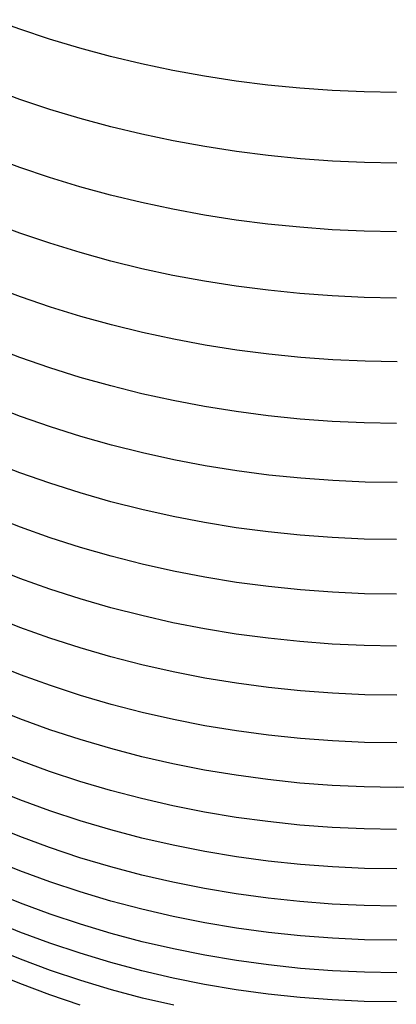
# Model space of a CAD drawing. Extents: x -383 to 1849, y -1185 to -529.
# Tile 289 of 656: x 244.66 to 250.42, y -1116.86 to -1101.81. Entities that reach past the tile are written whole.
import ezdxf

# ---------------------------------------------------------------- set-up
doc = ezdxf.new("R2010")
doc.units = 0
doc.layers.add('PREDEFINITO', color=7, linetype='CONTINUOUS')

msp = doc.modelspace()

# ---------------------------------------------------------------- linework, layer by layer
at = {"layer": 'PREDEFINITO'}
for p, q in [((244.664, -1101.955, 630.672), (244.212, -1101.791, 630.583)), ((245.122, -1102.106, 630.754), (244.664, -1101.955, 630.672)), ((245.586, -1102.245, 630.828), (245.122, -1102.106, 630.754)), ((246.055, -1102.371, 630.894), (245.586, -1102.245, 630.828)), ((246.529, -1102.484, 630.952), (246.055, -1102.371, 630.894)), ((247.007, -1102.584, 631.003), (246.529, -1102.484, 630.952)), ((247.489, -1102.671, 631.045), (247.007, -1102.584, 631.003)), ((247.974, -1102.746, 631.08), (247.489, -1102.671, 631.045)), ((248.461, -1102.807, 631.107), (247.974, -1102.746, 631.08)), ((244.667, -1103.026, 628.957), (244.215, -1102.86, 628.871)), ((248.951, -1102.855, 631.127), (248.461, -1102.807, 631.107)), ((249.441, -1102.891, 631.138), (248.951, -1102.855, 631.127)), ((249.933, -1102.913, 631.142), (249.441, -1102.891, 631.138)), ((250.425, -1102.923, 631.138), (249.933, -1102.913, 631.142)), ((245.125, -1103.179, 629.036), (244.667, -1103.026, 628.957)), ((245.589, -1103.318, 629.106), (245.125, -1103.179, 629.036)), ((246.059, -1103.445, 629.17), (245.589, -1103.318, 629.106)), ((246.533, -1103.559, 629.226), (246.059, -1103.445, 629.17)), ((247.012, -1103.66, 629.274), (246.533, -1103.559, 629.226)), ((247.494, -1103.748, 629.315), (247.012, -1103.66, 629.274)), ((247.979, -1103.823, 629.348), (247.494, -1103.748, 629.315)), ((248.467, -1103.885, 629.374), (247.979, -1103.823, 629.348)), ((244.664, -1104.065, 627.222), (244.212, -1103.898, 627.139)), ((248.957, -1103.933, 629.392), (248.467, -1103.885, 629.374)), ((249.448, -1103.969, 629.403), (248.957, -1103.933, 629.392)), ((249.94, -1103.991, 629.406), (249.448, -1103.969, 629.403)), ((245.122, -1104.219, 627.297), (244.664, -1104.065, 627.222)), ((250.432, -1104, 629.402), (249.94, -1103.991, 629.406)), ((245.586, -1104.361, 627.366), (245.122, -1104.219, 627.297)), ((246.055, -1104.489, 627.427), (245.586, -1104.361, 627.366)), ((246.529, -1104.604, 627.48), (246.055, -1104.489, 627.427)), ((247.007, -1104.706, 627.527), (246.529, -1104.604, 627.48)), ((247.489, -1104.795, 627.566), (247.007, -1104.706, 627.527)), ((247.974, -1104.871, 627.598), (247.489, -1104.795, 627.566)), ((248.461, -1104.933, 627.623), (247.974, -1104.871, 627.598)), ((244.665, -1105.07, 625.467), (244.213, -1104.901, 625.388)), ((248.95, -1104.982, 627.64), (248.461, -1104.933, 627.623)), ((249.441, -1105.018, 627.651), (248.95, -1104.982, 627.64)), ((249.933, -1105.041, 627.653), (249.441, -1105.018, 627.651)), ((245.123, -1105.225, 625.54), (244.665, -1105.07, 625.467)), ((250.425, -1105.05, 627.649), (249.933, -1105.041, 627.653)), ((245.587, -1105.368, 625.605), (245.123, -1105.225, 625.54)), ((246.056, -1105.497, 625.664), (245.587, -1105.368, 625.605)), ((246.53, -1105.614, 625.715), (246.056, -1105.497, 625.664)), ((247.008, -1105.716, 625.76), (246.53, -1105.614, 625.715)), ((247.49, -1105.806, 625.797), (247.008, -1105.716, 625.76)), ((244.677, -1106.043, 623.696), (244.225, -1105.873, 623.62)), ((247.975, -1105.882, 625.828), (247.49, -1105.806, 625.797)), ((248.462, -1105.945, 625.851), (247.975, -1105.882, 625.828)), ((245.135, -1106.2, 623.765), (244.677, -1106.043, 623.696)), ((248.951, -1105.995, 625.867), (248.462, -1105.945, 625.851)), ((249.442, -1106.031, 625.877), (248.951, -1105.995, 625.867)), ((249.933, -1106.053, 625.879), (249.442, -1106.031, 625.877)), ((250.425, -1106.063, 625.875), (249.933, -1106.053, 625.879)), ((245.599, -1106.343, 623.827), (245.135, -1106.2, 623.765)), ((246.068, -1106.474, 623.883), (245.599, -1106.343, 623.827)), ((246.542, -1106.59, 623.932), (246.068, -1106.474, 623.883)), ((247.02, -1106.694, 623.974), (246.542, -1106.59, 623.932)), ((244.666, -1106.972, 621.9), (244.215, -1106.8, 621.828)), ((247.502, -1106.784, 624.01), (247.02, -1106.694, 623.974)), ((247.987, -1106.86, 624.038), (247.502, -1106.784, 624.01)), ((245.124, -1107.131, 621.967), (244.666, -1106.972, 621.9)), ((248.474, -1106.923, 624.06), (247.987, -1106.86, 624.038)), ((248.964, -1106.972, 624.076), (248.474, -1106.923, 624.06)), ((249.455, -1107.008, 624.084), (248.964, -1106.972, 624.076)), ((245.588, -1107.276, 622.026), (245.124, -1107.131, 621.967)), ((249.946, -1107.03, 624.086), (249.455, -1107.008, 624.084)), ((250.438, -1107.039, 624.081), (249.946, -1107.03, 624.086)), ((246.057, -1107.407, 622.08), (245.588, -1107.276, 622.026)), ((246.531, -1107.525, 622.126), (246.057, -1107.407, 622.08)), ((247.009, -1107.63, 622.167), (246.531, -1107.525, 622.126)), ((244.676, -1107.874, 620.091), (244.225, -1107.701, 620.022)), ((247.491, -1107.721, 622.201), (247.009, -1107.63, 622.167)), ((247.976, -1107.798, 622.228), (247.491, -1107.721, 622.201)), ((245.135, -1108.034, 620.154), (244.676, -1107.874, 620.091)), ((248.463, -1107.862, 622.249), (247.976, -1107.798, 622.228)), ((248.952, -1107.912, 622.264), (248.463, -1107.862, 622.249)), ((245.599, -1108.18, 620.211), (245.135, -1108.034, 620.154)), ((249.443, -1107.948, 622.272), (248.952, -1107.912, 622.264)), ((249.935, -1107.971, 622.273), (249.443, -1107.948, 622.272)), ((250.427, -1107.98, 622.268), (249.935, -1107.971, 622.273)), ((246.068, -1108.312, 620.262), (245.599, -1108.18, 620.211)), ((246.542, -1108.431, 620.306), (246.068, -1108.312, 620.262)), ((247.02, -1108.536, 620.344), (246.542, -1108.431, 620.306)), ((244.666, -1108.734, 618.261), (244.214, -1108.559, 618.195)), ((247.502, -1108.627, 620.376), (247.02, -1108.536, 620.344)), ((247.987, -1108.704, 620.402), (247.502, -1108.627, 620.376)), ((245.124, -1108.895, 618.321), (244.666, -1108.734, 618.261)), ((248.474, -1108.768, 620.421), (247.987, -1108.704, 620.402)), ((248.963, -1108.818, 620.435), (248.474, -1108.768, 620.421)), ((245.588, -1109.042, 618.375), (245.124, -1108.895, 618.321)), ((249.454, -1108.854, 620.442), (248.963, -1108.818, 620.435)), ((249.946, -1108.876, 620.443), (249.454, -1108.854, 620.442)), ((250.438, -1108.885, 620.437), (249.946, -1108.876, 620.443)), ((246.057, -1109.176, 618.423), (245.588, -1109.042, 618.375)), ((246.531, -1109.296, 618.465), (246.057, -1109.176, 618.423)), ((244.674, -1109.565, 616.419), (244.223, -1109.389, 616.357)), ((247.009, -1109.402, 618.502), (246.531, -1109.296, 618.465)), ((247.49, -1109.494, 618.532), (247.009, -1109.402, 618.502)), ((247.975, -1109.573, 618.556), (247.49, -1109.494, 618.532)), ((245.132, -1109.727, 616.476), (244.674, -1109.565, 616.419)), ((248.462, -1109.637, 618.575), (247.975, -1109.573, 618.556)), ((248.952, -1109.688, 618.587), (248.462, -1109.637, 618.575)), ((249.442, -1109.725, 618.594), (248.952, -1109.688, 618.587)), ((245.595, -1109.875, 616.527), (245.132, -1109.727, 616.476)), ((249.934, -1109.747, 618.594), (249.442, -1109.725, 618.594)), ((250.426, -1109.756, 618.589), (249.934, -1109.747, 618.594)), ((246.064, -1110.01, 616.572), (245.595, -1109.875, 616.527)), ((246.538, -1110.13, 616.612), (246.064, -1110.01, 616.572)), ((247.015, -1110.237, 616.646), (246.538, -1110.13, 616.612)), ((244.665, -1110.348, 614.554), (244.213, -1110.171, 614.496)), ((247.496, -1110.33, 616.674), (247.015, -1110.237, 616.646)), ((245.123, -1110.512, 614.608), (244.665, -1110.348, 614.554)), ((247.981, -1110.409, 616.697), (247.496, -1110.33, 616.674)), ((248.468, -1110.473, 616.714), (247.981, -1110.409, 616.697)), ((245.587, -1110.661, 614.656), (245.123, -1110.512, 614.608)), ((248.957, -1110.524, 616.726), (248.468, -1110.473, 616.714)), ((249.447, -1110.561, 616.732), (248.957, -1110.524, 616.726)), ((249.938, -1110.583, 616.732), (249.447, -1110.561, 616.732)), ((250.429, -1110.591, 616.726), (249.938, -1110.583, 616.732)), ((246.056, -1110.797, 614.699), (245.587, -1110.661, 614.656)), ((246.53, -1110.918, 614.736), (246.056, -1110.797, 614.699)), ((244.667, -1111.098, 612.676), (244.215, -1110.92, 612.621)), ((247.008, -1111.026, 614.768), (246.53, -1110.918, 614.736)), ((247.489, -1111.119, 614.795), (247.008, -1111.026, 614.768)), ((245.126, -1111.262, 612.726), (244.667, -1111.098, 612.676)), ((247.974, -1111.199, 614.816), (247.489, -1111.119, 614.795)), ((248.462, -1111.264, 614.832), (247.974, -1111.199, 614.816)), ((245.59, -1111.412, 612.771), (245.126, -1111.262, 612.726)), ((248.951, -1111.315, 614.843), (248.462, -1111.264, 614.832)), ((249.442, -1111.352, 614.848), (248.951, -1111.315, 614.843)), ((249.933, -1111.375, 614.848), (249.442, -1111.352, 614.848)), ((246.06, -1111.548, 612.811), (245.59, -1111.412, 612.771)), ((250.425, -1111.383, 614.842), (249.933, -1111.375, 614.848)), ((244.675, -1111.822, 610.787), (244.223, -1111.643, 610.735)), ((246.534, -1111.67, 612.846), (246.06, -1111.548, 612.811)), ((247.013, -1111.778, 612.876), (246.534, -1111.67, 612.846)), ((247.495, -1111.872, 612.901), (247.013, -1111.778, 612.876)), ((245.133, -1111.987, 610.834), (244.675, -1111.822, 610.787)), ((247.98, -1111.951, 612.92), (247.495, -1111.872, 612.901)), ((248.468, -1112.016, 612.935), (247.98, -1111.951, 612.92)), ((245.596, -1112.138, 610.876), (245.133, -1111.987, 610.834)), ((248.958, -1112.067, 612.944), (248.468, -1112.016, 612.935)), ((249.449, -1112.104, 612.948), (248.958, -1112.067, 612.944)), ((249.941, -1112.127, 612.948), (249.449, -1112.104, 612.948)), ((246.065, -1112.275, 610.913), (245.596, -1112.138, 610.876)), ((250.433, -1112.135, 612.942), (249.941, -1112.127, 612.948)), ((244.665, -1112.494, 608.877), (244.213, -1112.314, 608.829)), ((246.539, -1112.397, 610.945), (246.065, -1112.275, 610.913)), ((247.017, -1112.506, 610.973), (246.539, -1112.397, 610.945)), ((245.123, -1112.661, 608.921), (244.665, -1112.494, 608.877)), ((247.498, -1112.6, 610.996), (247.017, -1112.506, 610.973)), ((245.587, -1112.812, 608.96), (245.123, -1112.661, 608.921)), ((247.982, -1112.68, 611.014), (247.498, -1112.6, 610.996)), ((248.469, -1112.745, 611.027), (247.982, -1112.68, 611.014)), ((246.056, -1112.95, 608.994), (245.587, -1112.812, 608.96)), ((248.958, -1112.797, 611.036), (248.469, -1112.745, 611.027)), ((249.448, -1112.833, 611.039), (248.958, -1112.797, 611.036)), ((249.94, -1112.856, 611.038), (249.448, -1112.833, 611.039)), ((250.431, -1112.864, 611.032), (249.94, -1112.856, 611.038)), ((244.664, -1113.133, 606.957), (244.212, -1112.952, 606.912)), ((246.53, -1113.074, 609.025), (246.056, -1112.95, 608.994)), ((245.122, -1113.3, 606.997), (244.664, -1113.133, 606.957)), ((247.008, -1113.183, 609.05), (246.53, -1113.074, 609.025)), ((245.586, -1113.453, 607.033), (245.122, -1113.3, 606.997)), ((247.489, -1113.278, 609.071), (247.008, -1113.183, 609.05)), ((247.974, -1113.358, 609.088), (247.489, -1113.278, 609.071)), ((246.055, -1113.591, 607.065), (245.586, -1113.453, 607.033)), ((248.461, -1113.424, 609.1), (247.974, -1113.358, 609.088)), ((248.95, -1113.476, 609.107), (248.461, -1113.424, 609.1)), ((244.667, -1113.734, 605.024), (244.215, -1113.552, 604.984)), ((246.529, -1113.715, 607.093), (246.055, -1113.591, 607.065)), ((249.441, -1113.513, 609.11), (248.95, -1113.476, 609.107)), ((249.933, -1113.536, 609.108), (249.441, -1113.513, 609.11)), ((250.424, -1113.544, 609.102), (249.933, -1113.536, 609.108)), ((250.916, -1113.538, 609.092), (250.424, -1113.544, 609.102)), ((245.125, -1113.901, 605.061), (244.667, -1113.734, 605.024)), ((247.007, -1113.825, 607.116), (246.529, -1113.715, 607.093)), ((245.59, -1114.054, 605.094), (245.125, -1113.901, 605.061)), ((247.489, -1113.92, 607.135), (247.007, -1113.825, 607.116)), ((246.059, -1114.193, 605.123), (245.59, -1114.054, 605.094)), ((247.974, -1114.001, 607.15), (247.489, -1113.92, 607.135)), ((248.461, -1114.067, 607.161), (247.974, -1114.001, 607.15)), ((244.664, -1114.296, 603.088), (244.213, -1114.113, 603.05)), ((246.534, -1114.317, 605.149), (246.059, -1114.193, 605.123)), ((248.951, -1114.119, 607.167), (248.461, -1114.067, 607.161)), ((249.441, -1114.156, 607.169), (248.951, -1114.119, 607.167)), ((249.933, -1114.179, 607.167), (249.441, -1114.156, 607.169)), ((250.425, -1114.187, 607.161), (249.933, -1114.179, 607.167)), ((245.122, -1114.464, 603.122), (244.664, -1114.296, 603.088)), ((247.012, -1114.427, 605.17), (246.534, -1114.317, 605.149)), ((245.586, -1114.618, 603.152), (245.122, -1114.464, 603.122)), ((247.494, -1114.523, 605.187), (247.012, -1114.427, 605.17)), ((244.667, -1114.819, 601.146), (244.215, -1114.635, 601.113)), ((246.056, -1114.758, 603.178), (245.586, -1114.618, 603.152)), ((247.979, -1114.604, 605.2), (247.494, -1114.523, 605.187)), ((248.467, -1114.67, 605.209), (247.979, -1114.604, 605.2)), ((246.53, -1114.883, 603.201), (246.056, -1114.758, 603.178)), ((248.957, -1114.722, 605.215), (248.467, -1114.67, 605.209)), ((249.448, -1114.759, 605.216), (248.957, -1114.722, 605.215)), ((249.94, -1114.781, 605.214), (249.448, -1114.759, 605.216)), ((250.433, -1114.789, 605.207), (249.94, -1114.781, 605.214)), ((245.126, -1114.987, 601.177), (244.667, -1114.819, 601.146)), ((247.008, -1114.993, 603.22), (246.53, -1114.883, 603.201)), ((245.59, -1115.142, 601.204), (245.126, -1114.987, 601.177)), ((247.489, -1115.089, 603.235), (247.008, -1114.993, 603.22)), ((247.974, -1115.17, 603.247), (247.489, -1115.089, 603.235)), ((244.674, -1115.312, 599.203), (244.223, -1115.128, 599.173)), ((246.06, -1115.282, 601.228), (245.59, -1115.142, 601.204)), ((248.462, -1115.237, 603.255), (247.974, -1115.17, 603.247)), ((248.951, -1115.289, 603.259), (248.462, -1115.237, 603.255)), ((245.132, -1115.481, 599.231), (244.674, -1115.312, 599.203)), ((246.534, -1115.407, 601.248), (246.06, -1115.282, 601.228)), ((247.012, -1115.517, 601.265), (246.534, -1115.407, 601.248)), ((249.442, -1115.326, 603.26), (248.951, -1115.289, 603.259)), ((249.934, -1115.349, 603.257), (249.442, -1115.326, 603.26)), ((250.426, -1115.357, 603.251), (249.934, -1115.349, 603.257)), ((244.666, -1115.754, 597.253), (244.214, -1115.569, 597.226)), ((245.596, -1115.636, 599.255), (245.132, -1115.481, 599.231)), ((247.495, -1115.613, 601.279), (247.012, -1115.517, 601.265)), ((246.064, -1115.777, 599.276), (245.596, -1115.636, 599.255)), ((247.98, -1115.695, 601.289), (247.495, -1115.613, 601.279)), ((248.468, -1115.761, 601.295), (247.98, -1115.695, 601.289)), ((245.124, -1115.924, 597.278), (244.666, -1115.754, 597.253)), ((246.538, -1115.902, 599.294), (246.064, -1115.777, 599.276)), ((248.957, -1115.813, 601.299), (248.468, -1115.761, 601.295)), ((249.448, -1115.85, 601.299), (248.957, -1115.813, 601.299)), ((249.94, -1115.872, 601.295), (249.448, -1115.85, 601.299)), ((244.677, -1116.171, 595.291), (244.225, -1115.986, 595.268)), ((245.588, -1116.079, 597.299), (245.124, -1115.924, 597.278)), ((247.016, -1116.013, 599.309), (246.538, -1115.902, 599.294)), ((247.497, -1116.11, 599.321), (247.016, -1116.013, 599.309)), ((250.433, -1115.88, 601.289), (249.94, -1115.872, 601.295)), ((245.135, -1116.341, 595.312), (244.677, -1116.171, 595.291)), ((246.057, -1116.22, 597.318), (245.588, -1116.079, 597.299)), ((247.981, -1116.191, 599.33), (247.497, -1116.11, 599.321)), ((246.531, -1116.346, 597.333), (246.057, -1116.22, 597.318)), ((248.468, -1116.258, 599.335), (247.981, -1116.191, 599.33)), ((248.957, -1116.31, 599.338), (248.468, -1116.258, 599.335)), ((249.448, -1116.347, 599.337), (248.957, -1116.31, 599.338)), ((244.665, -1116.542, 593.281), (244.214, -1116.357, 593.262)), ((245.599, -1116.496, 595.33), (245.135, -1116.341, 595.312)), ((247.009, -1116.458, 597.346), (246.531, -1116.346, 597.333)), ((247.49, -1116.554, 597.356), (247.009, -1116.458, 597.346)), ((249.939, -1116.369, 599.333), (249.448, -1116.347, 599.337)), ((250.43, -1116.376, 599.326), (249.939, -1116.369, 599.333)), ((245.123, -1116.713, 593.298), (244.665, -1116.542, 593.281)), ((246.068, -1116.637, 595.346), (245.599, -1116.496, 595.33)), ((247.975, -1116.636, 597.363), (247.49, -1116.554, 597.356)), ((245.587, -1116.87, 593.313), (245.123, -1116.713, 593.298)), ((246.542, -1116.763, 595.359), (246.068, -1116.637, 595.346)), ((247.021, -1116.874, 595.369), (246.542, -1116.763, 595.359)), ((248.462, -1116.703, 597.368), (247.975, -1116.636, 597.363)), ((248.952, -1116.755, 597.369), (248.462, -1116.703, 597.368)), ((249.442, -1116.792, 597.368), (248.952, -1116.755, 597.369)), ((249.934, -1116.815, 597.364), (249.442, -1116.792, 597.368)), ((250.426, -1116.822, 597.357), (249.934, -1116.815, 597.364))]:
    msp.add_line(p, q, dxfattribs=at)

doc.saveas('drawing.dxf')
